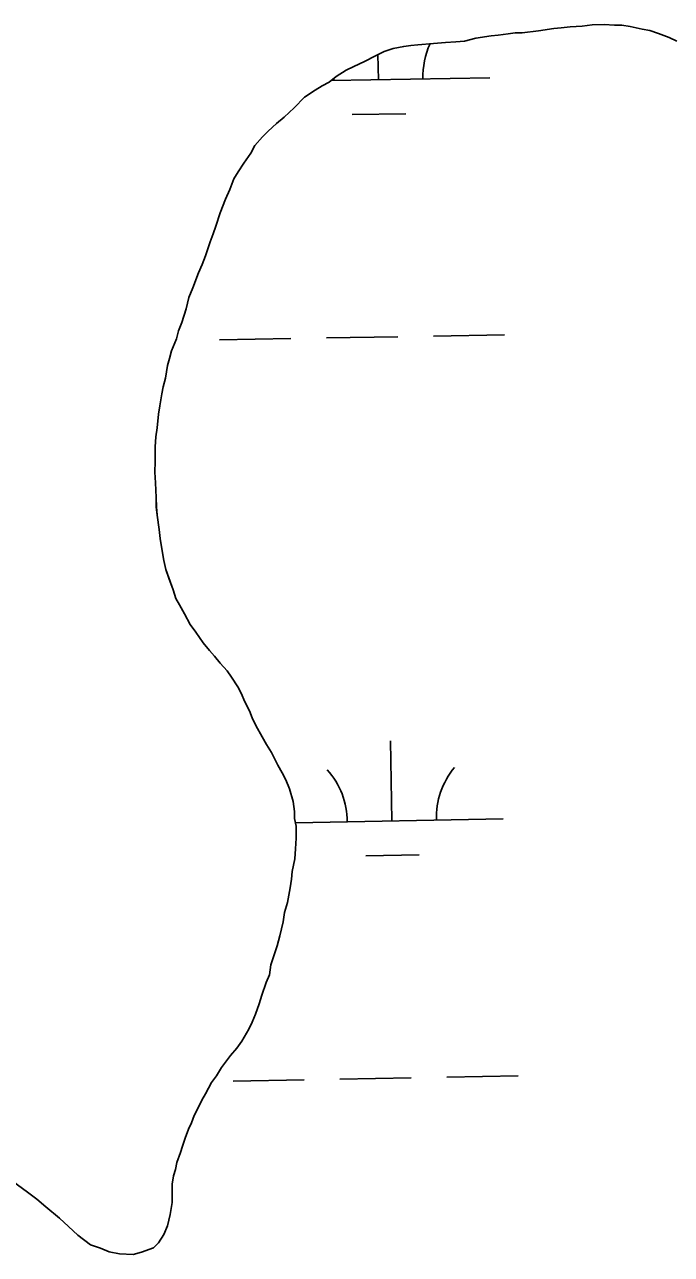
# Model space of a CAD drawing. Extents: x 3957609 to 3995875, y 234277 to 260273.
# Drawn here: x 3965928 to 3966219, y 241099 to 241651 of the extents above; entities that cross this region are included whole.
import ezdxf

# ---------------------------------------------------------------- set-up
doc = ezdxf.new("R2010")
doc.units = 0
doc.layers.add('V-TOPO-SHOR', color=7, linetype='Continuous')
doc.layers.add('V-WETL-SWMP', color=7, linetype='Continuous')

msp = doc.modelspace()

# ---------------------------------------------------------------- linework, layer by layer
at = {"layer": 'V-TOPO-SHOR'}
for points in [[(3966221.154, 241643.175), (3966217.66, 241644.735), (3966212.896, 241646.605), (3966209.087, 241647.844), (3966205.599, 241648.456), (3966200.207, 241649.687), (3966196.402, 241650.296), (3966193.234, 241650.275), (3966188.48, 241650.56), (3966183.096, 241650.525), (3966178.666, 241649.861), (3966173.284, 241649.509), (3966169.168, 241649.165), (3966166.003, 241648.827), (3966159.04, 241647.832), (3966151.762, 241646.834), (3966148.595, 241646.814), (3966145.429, 241646.476), (3966140.999, 241645.812), (3966137.833, 241645.475), (3966130.872, 241644.479), (3966125.813, 241643.179), (3966122.014, 241642.837), (3966117.265, 241642.489), (3966111.883, 241642.136), (3966104.92, 241641.456), (3966101.754, 241641.118), (3966098.587, 241640.781), (3966093.842, 241639.8), (3966089.734, 241638.505), (3966085.945, 241636.58)], [(3966085.945, 241636.58), (3966080.895, 241634.014), (3966076.158, 241631.763), (3966072.684, 241630.158), (3966068.269, 241627.278), (3966065.119, 241624.722), (3966061.963, 241623.119), (3966058.807, 241621.198), (3966054.076, 241617.999), (3966049.357, 241613.216), (3966044.95, 241609.069), (3966041.485, 241606.196), (3966037.706, 241602.686), (3966035.189, 241600.136), (3966031.73, 241596.312), (3966029.852, 241592.814), (3966026.715, 241588.36), (3966024.206, 241584.542), (3966022.328, 241581.364), (3966020.458, 241576.598), (3966018.586, 241572.152), (3966016.092, 241566.119), (3966014.232, 241560.087), (3966012.987, 241556.595), (3966011.744, 241553.102), (3966009.569, 241546.753), (3966008.01, 241542.941), (3966006.452, 241539.13), (3966003.962, 241532.462), (3966002.09, 241528.016), (3966000.857, 241522.939), (3965998.995, 241516.909), (3965997.437, 241513.098), (3965996.511, 241509.606), (3965994.328, 241504.208), (3965993.402, 241500.718), (3965992.472, 241497.543), (3965991.559, 241491.836), (3965990.633, 241488.028), (3965990.021, 241484.858), (3965989.107, 241479.468), (3965988.497, 241475.663), (3965987.905, 241469.639), (3965987.299, 241465.519), (3965987.01, 241461.081), (3965987.055, 241454.431), (3965986.769, 241449.678), (3965987.117, 241444.928), (3965987.477, 241438.278), (3965987.506, 241434.162), (3965987.848, 241430.363), (3965988.839, 241424.035), (3965989.183, 241419.918), (3965989.841, 241416.121), (3965990.832, 241410.11), (3965991.809, 241406), (3965993.101, 241402.207), (3965995.036, 241396.833), (3965996.329, 241393.042), (3965997.93, 241390.202), (3966000.177, 241386.099), (3966002.741, 241381.364), (3966005.299, 241377.897), (3966008.496, 241373.166), (3966011.369, 241369.701), (3966013.603, 241367.182), (3966016.159, 241364.032), (3966019.348, 241360.567), (3966021.267, 241357.731), (3966024.149, 241353.315), (3966025.752, 241350.157), (3966027.04, 241346.999), (3966029.287, 241342.579), (3966030.575, 241339.419), (3966032.181, 241335.948), (3966035.067, 241330.898), (3966036.99, 241327.426), (3966039.228, 241323.957), (3966042.118, 241318.274), (3966044.041, 241314.802), (3966045.644, 241311.646), (3966047.256, 241307.538), (3966048.876, 241301.849), (3966049.54, 241297.419), (3966049.56, 241294.251), (3966050.218, 241290.769), (3966050.252, 241285.387), (3966049.968, 241280.634), (3966049.679, 241276.196), (3966048.45, 241270.488), (3966048.157, 241267), (3966047.549, 241263.195), (3966046.326, 241256.537), (3966045.087, 241252.093), (3966044.481, 241247.97), (3966042.939, 241241.625), (3966041.702, 241237.183), (3966038.909, 241228.612), (3966038.304, 241224.174), (3966036.744, 241220.68), (3966034.88, 241214.966)], [(3966034.88, 241214.966), (3966033.637, 241211.157), (3966032.087, 241206.396), (3966030.524, 241202.902), (3966028.963, 241199.723), (3966025.83, 241194.317), (3966023.635, 241191.136), (3966020.804, 241187.949), (3966016.723, 241182.538), (3966014.531, 241178.721), (3966012.332, 241175.858), (3966009.516, 241170.771), (3966007.951, 241167.91), (3966006.386, 241164.731), (3966004.512, 241160.918), (3966003.265, 241157.741), (3966002.018, 241154.882), (3966000.461, 241150.756), (3965999.218, 241147.264), (3965998.286, 241144.407), (3965996.732, 241139.961), (3965996.12, 241136.79), (3965995.188, 241133.933), (3965994.58, 241130.128), (3965994.608, 241125.692), (3965994.635, 241121.893), (3965993.719, 241116.503), (3965992.485, 241111.426), (3965990.926, 241107.614), (3965988.417, 241103.797), (3965986.216, 241101.565), (3965980.844, 241099.629), (3965977.049, 241098.654), (3965971.03, 241098.931), (3965966.272, 241099.85), (3965962.461, 241101.409), (3965958.017, 241102.963), (3965952.284, 241107.358), (3965948.141, 241111.133), (3965944, 241114.907), (3965937.948, 241119.935), (3965933.807, 241123.392), (3965929.668, 241126.532), (3965922.984, 241131.556)]]:
    msp.add_lwpolyline(points, dxfattribs=at)
at = {"layer": 'V-WETL-SWMP'}
for p, q in [((3966145.429, 241646.475), (3966148.595, 241646.813)), ((3966148.595, 241646.813), (3966151.762, 241646.834)), ((3966151.762, 241646.834), (3966159.041, 241647.832)), ((3966159.041, 241647.832), (3966166.003, 241648.828)), ((3966166.003, 241648.828), (3966169.168, 241649.166)), ((3966169.168, 241649.166), (3966173.283, 241649.51)), ((3966173.283, 241649.51), (3966178.666, 241649.862)), ((3966178.666, 241649.862), (3966183.096, 241650.525)), ((3966183.096, 241650.525), (3966188.481, 241650.56)), ((3966188.481, 241650.56), (3966193.234, 241650.275)), ((3966193.234, 241650.275), (3966196.401, 241650.296)), ((3966196.401, 241650.296), (3966200.206, 241649.687)), ((3966200.206, 241649.687), (3966205.599, 241648.456)), ((3966205.599, 241648.456), (3966209.087, 241647.845)), ((3966209.087, 241647.845), (3966212.896, 241646.604)), ((3966212.896, 241646.604), (3966217.66, 241644.735)), ((3966098.588, 241640.781), (3966101.753, 241641.119)), ((3966101.753, 241641.119), (3966104.919, 241641.457)), ((3966104.919, 241641.457), (3966111.883, 241642.136)), ((3966111.883, 241642.136), (3966117.265, 241642.488)), ((3966117.265, 241642.488), (3966122.014, 241642.836)), ((3966122.014, 241642.836), (3966125.813, 241643.178)), ((3966125.813, 241643.178), (3966130.872, 241644.479)), ((3966130.872, 241644.479), (3966137.834, 241645.475)), ((3966137.834, 241645.475), (3966140.999, 241645.812)), ((3966140.999, 241645.812), (3966145.429, 241646.475)), ((3966217.66, 241644.735), (3966221.154, 241643.174)), ((3966080.895, 241634.013), (3966085.946, 241636.58)), ((3966085.946, 241636.58), (3966089.734, 241638.506)), ((3966087.18, 241625.791), (3966086.975, 241637.103)), ((3966089.734, 241638.506), (3966093.843, 241639.8)), ((3966093.843, 241639.8), (3966098.588, 241640.781)), ((3966068.269, 241627.278), (3966072.685, 241630.158)), ((3966072.685, 241630.158), (3966076.158, 241631.764)), ((3966076.158, 241631.764), (3966080.895, 241634.013)), ((3966061.962, 241623.118), (3966065.119, 241624.723)), ((3966065.119, 241624.723), (3966068.269, 241627.278)), ((3966065.96, 241625.405), (3966137.172, 241626.7)), ((3966054.077, 241617.998), (3966058.807, 241621.197)), ((3966058.807, 241621.197), (3966061.962, 241623.118)), ((3966049.357, 241613.216), (3966054.077, 241617.998)), ((3966041.485, 241606.196), (3966044.95, 241609.069)), ((3966044.95, 241609.069), (3966049.357, 241613.216)), ((3966075.463, 241610.144), (3966099.459, 241610.58)), ((3966035.19, 241600.136), (3966037.707, 241602.686)), ((3966037.707, 241602.686), (3966041.485, 241606.196)), ((3966031.731, 241596.312), (3966035.19, 241600.136)), ((3966026.715, 241588.36), (3966029.853, 241592.815)), ((3966029.853, 241592.815), (3966031.731, 241596.312)), ((3966024.206, 241584.543), (3966026.715, 241588.36)), ((3966020.458, 241576.599), (3966022.327, 241581.363)), ((3966022.327, 241581.363), (3966024.206, 241584.543)), ((3966018.586, 241572.152), (3966020.458, 241576.599)), ((3966016.092, 241566.118), (3966018.586, 241572.152)), ((3966014.232, 241560.087), (3966016.092, 241566.118)), ((3966012.988, 241556.595), (3966014.232, 241560.087)), ((3966009.568, 241546.753), (3966011.744, 241553.102)), ((3966011.744, 241553.102), (3966012.988, 241556.595)), ((3966006.451, 241539.13), (3966008.01, 241542.941)), ((3966008.01, 241542.941), (3966009.568, 241546.753)), ((3966003.961, 241532.462), (3966006.451, 241539.13)), ((3966002.09, 241528.015), (3966003.961, 241532.462)), ((3966000.856, 241522.939), (3966002.09, 241528.015)), ((3965998.996, 241516.909), (3966000.856, 241522.939)), ((3965997.437, 241513.097), (3965998.996, 241516.909)), ((3965994.328, 241504.208), (3965996.51, 241509.607)), ((3965996.51, 241509.607), (3965997.437, 241513.097)), ((3966015.883, 241509.043), (3966047.878, 241509.625)), ((3966063.875, 241509.916), (3966095.87, 241510.498)), ((3966111.867, 241510.789), (3966143.862, 241511.37)), ((3965993.401, 241500.717), (3965994.328, 241504.208)), ((3965991.559, 241491.836), (3965992.472, 241497.544)), ((3965992.472, 241497.544), (3965993.401, 241500.717)), ((3965990.021, 241484.858), (3965990.634, 241488.029)), ((3965990.634, 241488.029), (3965991.559, 241491.836)), ((3965989.107, 241479.467), (3965990.021, 241484.858)), ((3965987.905, 241469.64), (3965988.498, 241475.662)), ((3965988.498, 241475.662), (3965989.107, 241479.467)), ((3965987.011, 241461.081), (3965987.298, 241465.518)), ((3965987.298, 241465.518), (3965987.905, 241469.64)), ((3965987.055, 241454.43), (3965987.011, 241461.081)), ((3965986.769, 241449.677), (3965987.055, 241454.43)), ((3965987.117, 241444.928), (3965986.769, 241449.677)), ((3965987.478, 241438.279), (3965987.117, 241444.928)), ((3965987.505, 241434.161), (3965987.478, 241438.279)), ((3965987.847, 241430.362), (3965987.505, 241434.161)), ((3965988.839, 241424.034), (3965987.847, 241430.362)), ((3965989.183, 241419.918), (3965988.839, 241424.034)), ((3965989.841, 241416.122), (3965989.183, 241419.918)), ((3965990.831, 241410.11), (3965989.841, 241416.122)), ((3965991.809, 241405.999), (3965990.831, 241410.11)), ((3965993.101, 241402.206), (3965991.809, 241405.999)), ((3965995.037, 241396.834), (3965993.101, 241402.206)), ((3965996.329, 241393.042), (3965995.037, 241396.834)), ((3965997.931, 241390.202), (3965996.329, 241393.042)), ((3966000.176, 241386.099), (3965997.931, 241390.202)), ((3966002.741, 241381.364), (3966000.176, 241386.099)), ((3966005.298, 241377.897), (3966002.741, 241381.364)), ((3966008.496, 241373.167), (3966005.298, 241377.897)), ((3966011.37, 241369.701), (3966008.496, 241373.167)), ((3966013.604, 241367.182), (3966011.37, 241369.701)), ((3966016.159, 241364.032), (3966013.604, 241367.182)), ((3966019.349, 241360.568), (3966016.159, 241364.032)), ((3966021.268, 241357.73), (3966019.349, 241360.568)), ((3966024.148, 241353.315), (3966021.268, 241357.73)), ((3966025.753, 241350.158), (3966024.148, 241353.315)), ((3966027.041, 241346.999), (3966025.753, 241350.158)), ((3966029.287, 241342.579), (3966027.041, 241346.999)), ((3966030.575, 241339.42), (3966029.287, 241342.579)), ((3966032.181, 241335.947), (3966030.575, 241339.42)), ((3966035.066, 241330.898), (3966032.181, 241335.947)), ((3966036.989, 241327.426), (3966035.066, 241330.898)), ((3966039.229, 241323.957), (3966036.989, 241327.426)), ((3966093.228, 241293.171), (3966092.574, 241329.165)), ((3966042.117, 241318.274), (3966039.229, 241323.957)), ((3966044.041, 241314.803), (3966042.117, 241318.274)), ((3966045.645, 241311.646), (3966044.041, 241314.803)), ((3966047.256, 241307.539), (3966045.645, 241311.646)), ((3966048.877, 241301.848), (3966047.256, 241307.539)), ((3966049.54, 241297.418), (3966048.877, 241301.848)), ((3966049.561, 241294.25), (3966049.54, 241297.418)), ((3966050.218, 241290.77), (3966049.561, 241294.25)), ((3966049.913, 241292.383), (3966143.22, 241294.08)), ((3966050.253, 241285.386), (3966050.218, 241290.77)), ((3966049.968, 241280.633), (3966050.253, 241285.386)), ((3966049.68, 241276.196), (3966049.968, 241280.633)), ((3966081.511, 241277.524), (3966105.507, 241277.96)), ((3966048.451, 241270.487), (3966049.68, 241276.196)), ((3966047.549, 241263.195), (3966048.157, 241267)), ((3966048.157, 241267), (3966048.451, 241270.487)), ((3966046.326, 241256.536), (3966047.549, 241263.195)), ((3966045.088, 241252.093), (3966046.326, 241256.536)), ((3966044.482, 241247.971), (3966045.088, 241252.093)), ((3966042.94, 241241.626), (3966044.482, 241247.971)), ((3966041.702, 241237.183), (3966042.94, 241241.626)), ((3966038.908, 241228.613), (3966041.702, 241237.183)), ((3966038.304, 241224.174), (3966038.908, 241228.613)), ((3966036.743, 241220.68), (3966038.304, 241224.174)), ((3966034.88, 241214.966), (3966036.743, 241220.68)), ((3966032.086, 241206.395), (3966033.638, 241211.157)), ((3966033.638, 241211.157), (3966034.88, 241214.966)), ((3966030.525, 241202.901), (3966032.086, 241206.395)), ((3966025.831, 241194.317), (3966028.963, 241199.723)), ((3966028.963, 241199.723), (3966030.525, 241202.901)), ((3966023.635, 241191.135), (3966025.831, 241194.317)), ((3966020.805, 241187.949), (3966023.635, 241191.135)), ((3966016.723, 241182.538), (3966020.805, 241187.949)), ((3966012.332, 241175.857), (3966014.531, 241178.722)), ((3966014.531, 241178.722), (3966016.723, 241182.538)), ((3966069.923, 241177.296), (3966101.918, 241177.878)), ((3966117.915, 241178.168), (3966149.91, 241178.75)), ((3966009.515, 241170.77), (3966012.332, 241175.857)), ((3966021.931, 241176.423), (3966053.926, 241177.005)), ((3966006.387, 241164.731), (3966007.95, 241167.909)), ((3966007.95, 241167.909), (3966009.515, 241170.77)), ((3966003.266, 241157.742), (3966004.512, 241160.918)), ((3966004.512, 241160.918), (3966006.387, 241164.731)), ((3966002.018, 241154.883), (3966003.266, 241157.742)), ((3965999.218, 241147.263), (3966000.461, 241150.755)), ((3966000.461, 241150.755), (3966002.018, 241154.883)), ((3965996.732, 241139.961), (3965998.286, 241144.406)), ((3965998.286, 241144.406), (3965999.218, 241147.263)), ((3965996.119, 241136.79), (3965996.732, 241139.961)), ((3965994.579, 241130.128), (3965995.188, 241133.933)), ((3965995.188, 241133.933), (3965996.119, 241136.79)), ((3965922.984, 241131.556), (3965929.669, 241126.532)), ((3965994.609, 241125.693), (3965994.579, 241130.128)), ((3965929.669, 241126.532), (3965933.808, 241123.392)), ((3965933.808, 241123.392), (3965937.948, 241119.935)), ((3965994.634, 241121.893), (3965994.609, 241125.693)), ((3965937.948, 241119.935), (3965944, 241114.907)), ((3965993.719, 241116.502), (3965994.634, 241121.893)), ((3965944, 241114.907), (3965948.142, 241111.133)), ((3965990.927, 241107.614), (3965992.485, 241111.426)), ((3965992.485, 241111.426), (3965993.719, 241116.502)), ((3965948.142, 241111.133), (3965952.285, 241107.359)), ((3965952.285, 241107.359), (3965958.016, 241102.963)), ((3965988.418, 241103.797), (3965990.927, 241107.614)), ((3965958.016, 241102.963), (3965962.46, 241101.408)), ((3965962.46, 241101.408), (3965966.272, 241099.85)), ((3965980.844, 241099.629), (3965986.216, 241101.565)), ((3965986.216, 241101.565), (3965988.418, 241103.797)), ((3965966.272, 241099.85), (3965971.029, 241098.931)), ((3965971.029, 241098.931), (3965977.049, 241098.654)), ((3965977.049, 241098.654), (3965980.844, 241099.629))]:
    msp.add_line(p, q, dxfattribs=at)
for centre, start, end in [((3966142.405, 241627.27), 155.31532, 181.81353), ((3966031.938, 241625.261), 0.26988, 1.82484), ((3966037.986, 241292.641), 0.26988, 41.81354), ((3966148.453, 241294.65), 140.26988, 181.81353)]:
    msp.add_arc(centre, 35.246, start, end, dxfattribs=at)

doc.saveas('drawing.dxf')
